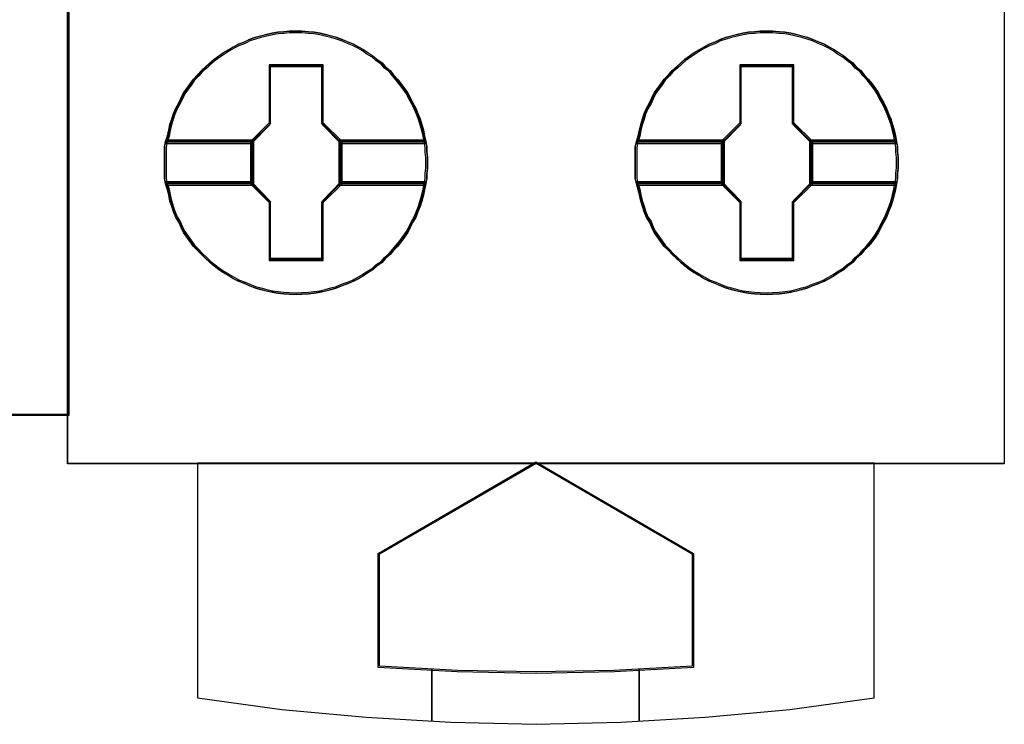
# Model space of a CAD drawing. Header units: millimetres. Extents: x -1290 to 1795, y -4192 to -1311.
# Tile 655 of 656: x 1120.65 to 1124.44, y -2896.4 to -2893.69. Entities that reach past the tile are written whole.
import ezdxf

# ---------------------------------------------------------------- set-up
doc = ezdxf.new("R2010")
doc.units = ezdxf.units.MM
doc.layers.add('45', color=7, linetype='Continuous')
doc.layers.add('Aparatura', color=7, linetype='Continuous', lineweight=13)

# ---------------------------------------------------------------- blocks, each defined once
blk = doc.blocks.new('*U378')
at = {"layer": '45', "color": 7}
blk.add_lwpolyline([(333.494761, -83.678926), (315.485844, -83.678926), (315.485844, -165.701694), (333.494761, -165.701694), (351.492541, -165.701694), (369.501457, -165.701694), (369.501457, -83.678926), (351.492541, -83.678926), (333.494761, -83.678926)], close=True, dxfattribs=at)
at = {"layer": '45', "color": 139}
for points in [[(333.494761, -83.678926), (315.485844, -83.678926), (315.485844, -165.701694), (333.494761, -165.701694), (351.492541, -165.701694), (369.501457, -165.701694), (369.501457, -83.678926), (351.492541, -83.678926), (333.494761, -83.678926)], [(333.50013, -83.695084), (315.501957, -83.695084), (315.501957, -165.685536), (333.50013, -165.685536), (351.487172, -165.685536), (369.485345, -165.685536), (369.485345, -83.695084), (351.487172, -83.695084), (333.50013, -83.695084)]]:
    blk.add_lwpolyline(points, close=True, dxfattribs=at)
blk = doc.blocks.new('*U379')
at = {"layer": '45', "color": 7}
for points in [[(369.467441, -83.671744), (387.465485, -83.671744), (387.465485, -83.671744), (387.465485, -166.633485), (387.465485, -166.633485), (369.467441, -166.633485), (369.467441, -166.633485), (369.467441, -83.671744), (369.467441, -83.671744)], [(376.383431, -160.85037), (376.383431, -160.956844), (376.371613, -161.057403), (376.371613, -161.157962), (376.353885, -161.258521), (376.330249, -161.37091), (376.306613, -161.477385), (376.277067, -161.589774), (376.241613, -161.696248), (376.200249, -161.796807), (376.158885, -161.903282), (376.105704, -161.997925), (376.052522, -162.098484), (376.005249, -162.193128), (375.946158, -162.281857), (375.881158, -162.370585), (375.810249, -162.459314), (375.733431, -162.542127), (375.668431, -162.619025), (375.579795, -162.695923), (375.514795, -162.772821), (375.41434, -162.837889), (375.337522, -162.908872), (375.237068, -162.968024), (375.15434, -163.027176), (375.059795, -163.080413), (374.95934, -163.133651), (374.858886, -163.175057), (374.746613, -163.216464), (374.646159, -163.257871), (374.539795, -163.287447), (374.427523, -163.317023), (374.321159, -163.340684), (374.208886, -163.35843), (374.102523, -163.37026), (373.972523, -163.376175), (373.866159, -163.38209), (373.73025, -163.376175), (373.623886, -163.37026), (373.511614, -163.35843), (373.399341, -163.340684), (373.292978, -163.317023), (373.174796, -163.287447), (373.068432, -163.257871), (372.962069, -163.216464), (372.867523, -163.175057), (372.76116, -163.133651), (372.654796, -163.080413), (372.56616, -163.027176), (372.465705, -162.968024), (372.377069, -162.908872), (372.288432, -162.837889), (372.205705, -162.772821), (372.122978, -162.695923), (372.040251, -162.619025), (371.969342, -162.542127), (371.886614, -162.459314), (371.827524, -162.370585), (371.762524, -162.281857), (371.697524, -162.193128), (371.650251, -162.098484), (371.608887, -161.997925), (371.549796, -161.903282), (371.502524, -161.796807), (371.472978, -161.696248), (371.437524, -161.589774), (371.413887, -161.477385), (371.390251, -161.37091), (371.354796, -161.258521), (371.33116, -161.157962), (371.33116, -161.057403), (371.33116, -160.956844), (371.33116, -160.85037), (371.33116, -160.749811), (371.33116, -160.649252), (371.33116, -160.548693), (371.354796, -160.448134), (371.390251, -160.335744), (371.413887, -160.223355), (371.437524, -160.116881), (371.472978, -160.010406), (371.502524, -159.909847), (371.549796, -159.803373), (371.608887, -159.702814), (371.650251, -159.60817), (371.697524, -159.513527), (371.762524, -159.424798), (371.827524, -159.33607), (371.886614, -159.247341), (371.969342, -159.164528), (372.040251, -159.081714), (372.122978, -159.010732), (372.205705, -158.933834), (372.288432, -158.862851), (372.377069, -158.797783), (372.465705, -158.738631), (372.56616, -158.679478), (372.654796, -158.626241), (372.76116, -158.573004), (372.867523, -158.531598), (372.962069, -158.484276), (373.068432, -158.448784), (373.174796, -158.419208), (373.292978, -158.389632), (373.399341, -158.365971), (373.511614, -158.348225), (373.623886, -158.336395), (373.73025, -158.324564), (373.866159, -158.324564), (373.972523, -158.324564), (374.102523, -158.336395), (374.208886, -158.348225), (374.321159, -158.365971), (374.427523, -158.389632), (374.539795, -158.419208), (374.646159, -158.448784), (374.746613, -158.484276), (374.858886, -158.531598), (374.95934, -158.573004), (375.059795, -158.626241), (375.15434, -158.679478), (375.237068, -158.738631), (375.337522, -158.797783), (375.41434, -158.862851), (375.514795, -158.933834), (375.579795, -159.010732), (375.668431, -159.081714), (375.733431, -159.164528), (375.810249, -159.247341), (375.881158, -159.33607), (375.946158, -159.424798), (376.005249, -159.513527), (376.052522, -159.60817), (376.105704, -159.702814), (376.158885, -159.803373), (376.200249, -159.909847), (376.241613, -160.010406), (376.277067, -160.116881), (376.306613, -160.223355), (376.330249, -160.335744), (376.353885, -160.448134), (376.371613, -160.548693), (376.371613, -160.649252), (376.383431, -160.749811), (376.383431, -160.85037)], [(373.865532, -158.324564), (373.729637, -158.324564), (373.623285, -158.336607), (373.511024, -158.348649), (373.398763, -158.366713), (373.292411, -158.390798), (373.174241, -158.420904), (373.067889, -158.45101), (372.961537, -158.487137), (372.867001, -158.535306), (372.760649, -158.577455), (372.654296, -158.631646), (372.565669, -158.685837), (372.465226, -158.746049), (372.376599, -158.806261), (372.287972, -158.872494), (372.205253, -158.944748), (372.122535, -159.023024), (372.039816, -159.095278), (371.968915, -159.179575), (371.886196, -159.263872), (371.827111, -159.35419), (371.762118, -159.444508), (371.697125, -159.534826), (371.649857, -159.631166), (371.608498, -159.727505), (371.549414, -159.829865), (371.502146, -159.938247), (371.472603, -160.040607), (371.437153, -160.148989), (371.413519, -160.257371), (371.389885, -160.371774), (371.354434, -160.486176), (373.002896, -160.486176), (373.357404, -160.124904), (373.357404, -158.992918), (374.367751, -158.992918), (374.367751, -160.124904), (374.722259, -160.486176), (376.352995, -160.486176), (376.329362, -160.371774), (376.305728, -160.257371), (376.276185, -160.148989), (376.240735, -160.040607), (376.199375, -159.938247), (376.158016, -159.829865), (376.10484, -159.727505), (376.051664, -159.631166), (376.004396, -159.534826), (375.945311, -159.444508), (375.880318, -159.35419), (375.809417, -159.263872), (375.732607, -159.179575), (375.667614, -159.095278), (375.578987, -159.023024), (375.513993, -158.944748), (375.41355, -158.872494), (375.33674, -158.806261), (375.236296, -158.746049), (375.153577, -158.685837), (375.059042, -158.631646), (374.958598, -158.577455), (374.858154, -158.535306), (374.745893, -158.487137), (374.645449, -158.45101), (374.539097, -158.420904), (374.426836, -158.390798), (374.320484, -158.366713), (374.208223, -158.348649), (374.10187, -158.336607), (373.971884, -158.324564), (373.865532, -158.324564)], [(371.354434, -160.486176), (373.002896, -160.486176), (373.357404, -160.124904), (373.357404, -158.992918), (374.367751, -158.992918), (374.367751, -160.124904), (374.722259, -160.486176), (376.352995, -160.486176), (376.329362, -160.371774), (376.305728, -160.257371), (376.276185, -160.148989), (376.240735, -160.040607), (376.199375, -159.938247), (376.158016, -159.829865), (376.10484, -159.727505), (376.051664, -159.631166), (376.004396, -159.534826), (375.945311, -159.444508), (375.880318, -159.35419), (375.809417, -159.263872), (375.732607, -159.179575), (375.667614, -159.095278), (375.578987, -159.023024), (375.513993, -158.944748), (375.41355, -158.872494), (375.33674, -158.806261), (375.236296, -158.746049), (375.153577, -158.685837), (375.059042, -158.631646), (374.958598, -158.577455), (374.858154, -158.535306), (374.745893, -158.487137), (374.645449, -158.45101), (374.539097, -158.420904), (374.426836, -158.390798), (374.320484, -158.366713), (374.208223, -158.348649), (374.10187, -158.336607), (373.971884, -158.324564), (373.865532, -158.324564), (373.729637, -158.324564), (373.623285, -158.336607), (373.511024, -158.348649), (373.398763, -158.366713), (373.292411, -158.390798), (373.174241, -158.420904), (373.067889, -158.45101), (372.961537, -158.487137), (372.867001, -158.535306), (372.760649, -158.577455), (372.654296, -158.631646), (372.565669, -158.685837), (372.465226, -158.746049), (372.376599, -158.806261), (372.287972, -158.872494), (372.205253, -158.944748), (372.122535, -159.023024), (372.039816, -159.095278), (371.968915, -159.179575), (371.886196, -159.263872), (371.827111, -159.35419), (371.762118, -159.444508), (371.697125, -159.534826), (371.649857, -159.631166), (371.608498, -159.727505), (371.549414, -159.829865), (371.502146, -159.938247), (371.472603, -160.040607), (371.437153, -160.148989), (371.413519, -160.257371), (371.389885, -160.371774), (371.354434, -160.486176)], [(373.865388, -158.356881), (373.731148, -158.356881), (373.626091, -158.368563), (373.515197, -158.380245), (373.404303, -158.397769), (373.299246, -158.421134), (373.182516, -158.450339), (373.077459, -158.479545), (372.972401, -158.514592), (372.879017, -158.561322), (372.77396, -158.60221), (372.668903, -158.65478), (372.581355, -158.707351), (372.482134, -158.765763), (372.394586, -158.824174), (372.307039, -158.888427), (372.225328, -158.958521), (372.143616, -159.034456), (372.061905, -159.10455), (371.991867, -159.186327), (371.910156, -159.268103), (371.851791, -159.35572), (371.787589, -159.443338), (371.723387, -159.530956), (371.676695, -159.624414), (371.63584, -159.717873), (371.577475, -159.817173), (371.530782, -159.922314), (371.5016, -160.021614), (371.466581, -160.126755), (371.443235, -160.231896), (371.419889, -160.342878), (371.38487, -160.45386), (373.013257, -160.45386), (373.363448, -160.10339), (373.363448, -159.00525), (374.361492, -159.00525), (374.361492, -160.10339), (374.711682, -160.45386), (376.32256, -160.45386), (376.299214, -160.342878), (376.275868, -160.231896), (376.246685, -160.126755), (376.211666, -160.021614), (376.170811, -159.922314), (376.129955, -159.817173), (376.077427, -159.717873), (376.024898, -159.624414), (375.978206, -159.530956), (375.919841, -159.443338), (375.855639, -159.35572), (375.785601, -159.268103), (375.709726, -159.186327), (375.645525, -159.10455), (375.557977, -159.034456), (375.493775, -158.958521), (375.394554, -158.888427), (375.31868, -158.824174), (375.219459, -158.765763), (375.137748, -158.707351), (375.044364, -158.65478), (374.945143, -158.60221), (374.845922, -158.561322), (374.735028, -158.514592), (374.635808, -158.479545), (374.53075, -158.450339), (374.419857, -158.421134), (374.314799, -158.397769), (374.203906, -158.380245), (374.098848, -158.368563), (373.970445, -158.356881), (373.865388, -158.356881)], [(371.38487, -160.45386), (373.013257, -160.45386), (373.363448, -160.10339), (373.363448, -159.00525), (374.361492, -159.00525), (374.361492, -160.10339), (374.711682, -160.45386), (376.32256, -160.45386), (376.299214, -160.342878), (376.275868, -160.231896), (376.246685, -160.126755), (376.211666, -160.021614), (376.170811, -159.922314), (376.129955, -159.817173), (376.077427, -159.717873), (376.024898, -159.624414), (375.978206, -159.530956), (375.919841, -159.443338), (375.855639, -159.35572), (375.785601, -159.268103), (375.709726, -159.186327), (375.645525, -159.10455), (375.557977, -159.034456), (375.493775, -158.958521), (375.394554, -158.888427), (375.31868, -158.824174), (375.219459, -158.765763), (375.137748, -158.707351), (375.044364, -158.65478), (374.945143, -158.60221), (374.845922, -158.561322), (374.735028, -158.514592), (374.635808, -158.479545), (374.53075, -158.450339), (374.419857, -158.421134), (374.314799, -158.397769), (374.203906, -158.380245), (374.098848, -158.368563), (373.970445, -158.356881), (373.865388, -158.356881), (373.731148, -158.356881), (373.626091, -158.368563), (373.515197, -158.380245), (373.404303, -158.397769), (373.299246, -158.421134), (373.182516, -158.450339), (373.077459, -158.479545), (372.972401, -158.514592), (372.879017, -158.561322), (372.77396, -158.60221), (372.668903, -158.65478), (372.581355, -158.707351), (372.482134, -158.765763), (372.394586, -158.824174), (372.307039, -158.888427), (372.225328, -158.958521), (372.143616, -159.034456), (372.061905, -159.10455), (371.991867, -159.186327), (371.910156, -159.268103), (371.851791, -159.35572), (371.787589, -159.443338), (371.723387, -159.530956), (371.676695, -159.624414), (371.63584, -159.717873), (371.577475, -159.817173), (371.530782, -159.922314), (371.5016, -160.021614), (371.466581, -160.126755), (371.443235, -160.231896), (371.419889, -160.342878), (371.38487, -160.45386)], [(385.426315, -160.85037), (385.426315, -160.956844), (385.414497, -161.057403), (385.414497, -161.157962), (385.39677, -161.258521), (385.373133, -161.37091), (385.349497, -161.477385), (385.319952, -161.589774), (385.284497, -161.696248), (385.243133, -161.796807), (385.20177, -161.903282), (385.148588, -161.997925), (385.095406, -162.098484), (385.048134, -162.193128), (384.989043, -162.281857), (384.924043, -162.370585), (384.853134, -162.459314), (384.776315, -162.542127), (384.711316, -162.619025), (384.622679, -162.695923), (384.557679, -162.772821), (384.457225, -162.837889), (384.380407, -162.908872), (384.279952, -162.968024), (384.197225, -163.027176), (384.102679, -163.080413), (384.002225, -163.133651), (383.90177, -163.175057), (383.789498, -163.216464), (383.689043, -163.257871), (383.58268, -163.287447), (383.470407, -163.317023), (383.364043, -163.340684), (383.251771, -163.35843), (383.145407, -163.37026), (383.015407, -163.376175), (382.909043, -163.38209), (382.773134, -163.376175), (382.666771, -163.37026), (382.554498, -163.35843), (382.442225, -163.340684), (382.335862, -163.317023), (382.21768, -163.287447), (382.111317, -163.257871), (382.004953, -163.216464), (381.910407, -163.175057), (381.804044, -163.133651), (381.69768, -163.080413), (381.609044, -163.027176), (381.508589, -162.968024), (381.419953, -162.908872), (381.331317, -162.837889), (381.24859, -162.772821), (381.165862, -162.695923), (381.083135, -162.619025), (381.012226, -162.542127), (380.929499, -162.459314), (380.870408, -162.370585), (380.805408, -162.281857), (380.740408, -162.193128), (380.693135, -162.098484), (380.651772, -161.997925), (380.592681, -161.903282), (380.545408, -161.796807), (380.515863, -161.696248), (380.480408, -161.589774), (380.456772, -161.477385), (380.433135, -161.37091), (380.397681, -161.258521), (380.374044, -161.157962), (380.374044, -161.057403), (380.374044, -160.956844), (380.374044, -160.85037), (380.374044, -160.749811), (380.374044, -160.649252), (380.374044, -160.548693), (380.397681, -160.448134), (380.433135, -160.335744), (380.456772, -160.223355), (380.480408, -160.116881), (380.515863, -160.010406), (380.545408, -159.909847), (380.592681, -159.803373), (380.651772, -159.702814), (380.693135, -159.60817), (380.740408, -159.513527), (380.805408, -159.424798), (380.870408, -159.33607), (380.929499, -159.247341), (381.012226, -159.164528), (381.083135, -159.081714), (381.165862, -159.010732), (381.24859, -158.933834), (381.331317, -158.862851), (381.419953, -158.797783), (381.508589, -158.738631), (381.609044, -158.679478), (381.69768, -158.626241), (381.804044, -158.573004), (381.910407, -158.531598), (382.004953, -158.484276), (382.111317, -158.448784), (382.21768, -158.419208), (382.335862, -158.389632), (382.442225, -158.365971), (382.554498, -158.348225), (382.666771, -158.336395), (382.773134, -158.324564), (382.909043, -158.324564), (383.015407, -158.324564), (383.145407, -158.336395), (383.251771, -158.348225), (383.364043, -158.365971), (383.470407, -158.389632), (383.58268, -158.419208), (383.689043, -158.448784), (383.789498, -158.484276), (383.90177, -158.531598), (384.002225, -158.573004), (384.102679, -158.626241), (384.197225, -158.679478), (384.279952, -158.738631), (384.380407, -158.797783), (384.457225, -158.862851), (384.557679, -158.933834), (384.622679, -159.010732), (384.711316, -159.081714), (384.776315, -159.164528), (384.853134, -159.247341), (384.924043, -159.33607), (384.989043, -159.424798), (385.048134, -159.513527), (385.095406, -159.60817), (385.148588, -159.702814), (385.20177, -159.803373), (385.243133, -159.909847), (385.284497, -160.010406), (385.319952, -160.116881), (385.349497, -160.223355), (385.373133, -160.335744), (385.39677, -160.448134), (385.414497, -160.548693), (385.414497, -160.649252), (385.426315, -160.749811), (385.426315, -160.85037)], [(382.908416, -158.324564), (382.772521, -158.324564), (382.666169, -158.336607), (382.553908, -158.348649), (382.441647, -158.366713), (382.335295, -158.390798), (382.217126, -158.420904), (382.110773, -158.45101), (382.004421, -158.487137), (381.909886, -158.535306), (381.803533, -158.577455), (381.697181, -158.631646), (381.608554, -158.685837), (381.50811, -158.746049), (381.419483, -158.806261), (381.330856, -158.872494), (381.248137, -158.944748), (381.165419, -159.023024), (381.0827, -159.095278), (381.011799, -159.179575), (380.92908, -159.263872), (380.869996, -159.35419), (380.805003, -159.444508), (380.74001, -159.534826), (380.692742, -159.631166), (380.651383, -159.727505), (380.592298, -159.829865), (380.54503, -159.938247), (380.515488, -160.040607), (380.480037, -160.148989), (380.456403, -160.257371), (380.432769, -160.371774), (380.397319, -160.486176), (382.04578, -160.486176), (382.400288, -160.124904), (382.400288, -158.992918), (383.410636, -158.992918), (383.410636, -160.124904), (383.765144, -160.486176), (385.39588, -160.486176), (385.372246, -160.371774), (385.348612, -160.257371), (385.31907, -160.148989), (385.283619, -160.040607), (385.24226, -159.938247), (385.200901, -159.829865), (385.147724, -159.727505), (385.094548, -159.631166), (385.04728, -159.534826), (384.988196, -159.444508), (384.923203, -159.35419), (384.852301, -159.263872), (384.775491, -159.179575), (384.710498, -159.095278), (384.621871, -159.023024), (384.556878, -158.944748), (384.456434, -158.872494), (384.379624, -158.806261), (384.27918, -158.746049), (384.196461, -158.685837), (384.101926, -158.631646), (384.001482, -158.577455), (383.901038, -158.535306), (383.788777, -158.487137), (383.688334, -158.45101), (383.581981, -158.420904), (383.46972, -158.390798), (383.363368, -158.366713), (383.251107, -158.348649), (383.144755, -158.336607), (383.014769, -158.324564), (382.908416, -158.324564)], [(380.397319, -160.486176), (382.04578, -160.486176), (382.400288, -160.124904), (382.400288, -158.992918), (383.410636, -158.992918), (383.410636, -160.124904), (383.765144, -160.486176), (385.39588, -160.486176), (385.372246, -160.371774), (385.348612, -160.257371), (385.31907, -160.148989), (385.283619, -160.040607), (385.24226, -159.938247), (385.200901, -159.829865), (385.147724, -159.727505), (385.094548, -159.631166), (385.04728, -159.534826), (384.988196, -159.444508), (384.923203, -159.35419), (384.852301, -159.263872), (384.775491, -159.179575), (384.710498, -159.095278), (384.621871, -159.023024), (384.556878, -158.944748), (384.456434, -158.872494), (384.379624, -158.806261), (384.27918, -158.746049), (384.196461, -158.685837), (384.101926, -158.631646), (384.001482, -158.577455), (383.901038, -158.535306), (383.788777, -158.487137), (383.688334, -158.45101), (383.581981, -158.420904), (383.46972, -158.390798), (383.363368, -158.366713), (383.251107, -158.348649), (383.144755, -158.336607), (383.014769, -158.324564), (382.908416, -158.324564), (382.772521, -158.324564), (382.666169, -158.336607), (382.553908, -158.348649), (382.441647, -158.366713), (382.335295, -158.390798), (382.217126, -158.420904), (382.110773, -158.45101), (382.004421, -158.487137), (381.909886, -158.535306), (381.803533, -158.577455), (381.697181, -158.631646), (381.608554, -158.685837), (381.50811, -158.746049), (381.419483, -158.806261), (381.330856, -158.872494), (381.248137, -158.944748), (381.165419, -159.023024), (381.0827, -159.095278), (381.011799, -159.179575), (380.92908, -159.263872), (380.869996, -159.35419), (380.805003, -159.444508), (380.74001, -159.534826), (380.692742, -159.631166), (380.651383, -159.727505), (380.592298, -159.829865), (380.54503, -159.938247), (380.515488, -160.040607), (380.480037, -160.148989), (380.456403, -160.257371), (380.432769, -160.371774), (380.397319, -160.486176)], [(382.908272, -158.356881), (382.774032, -158.356881), (382.668975, -158.368563), (382.558081, -158.380245), (382.447188, -158.397769), (382.34213, -158.421134), (382.2254, -158.450339), (382.120343, -158.479545), (382.015286, -158.514592), (381.921901, -158.561322), (381.816844, -158.60221), (381.711787, -158.65478), (381.624239, -158.707351), (381.525018, -158.765763), (381.437471, -158.824174), (381.349923, -158.888427), (381.268212, -158.958521), (381.186501, -159.034456), (381.10479, -159.10455), (381.034751, -159.186327), (380.95304, -159.268103), (380.894675, -159.35572), (380.830473, -159.443338), (380.766272, -159.530956), (380.71958, -159.624414), (380.678724, -159.717873), (380.620359, -159.817173), (380.573667, -159.922314), (380.544484, -160.021614), (380.509465, -160.126755), (380.486119, -160.231896), (380.462773, -160.342878), (380.427754, -160.45386), (382.056141, -160.45386), (382.406332, -160.10339), (382.406332, -159.00525), (383.404376, -159.00525), (383.404376, -160.10339), (383.754567, -160.45386), (385.365444, -160.45386), (385.342098, -160.342878), (385.318752, -160.231896), (385.28957, -160.126755), (385.254551, -160.021614), (385.213695, -159.922314), (385.17284, -159.817173), (385.120311, -159.717873), (385.067782, -159.624414), (385.02109, -159.530956), (384.962725, -159.443338), (384.898523, -159.35572), (384.828485, -159.268103), (384.752611, -159.186327), (384.688409, -159.10455), (384.600861, -159.034456), (384.53666, -158.958521), (384.437439, -158.888427), (384.361564, -158.824174), (384.262343, -158.765763), (384.180632, -158.707351), (384.087248, -158.65478), (383.988027, -158.60221), (383.888807, -158.561322), (383.777913, -158.514592), (383.678692, -158.479545), (383.573635, -158.450339), (383.462741, -158.421134), (383.357684, -158.397769), (383.24679, -158.380245), (383.141733, -158.368563), (383.013329, -158.356881), (382.908272, -158.356881)], [(380.427754, -160.45386), (382.056141, -160.45386), (382.406332, -160.10339), (382.406332, -159.00525), (383.404376, -159.00525), (383.404376, -160.10339), (383.754567, -160.45386), (385.365444, -160.45386), (385.342098, -160.342878), (385.318752, -160.231896), (385.28957, -160.126755), (385.254551, -160.021614), (385.213695, -159.922314), (385.17284, -159.817173), (385.120311, -159.717873), (385.067782, -159.624414), (385.02109, -159.530956), (384.962725, -159.443338), (384.898523, -159.35572), (384.828485, -159.268103), (384.752611, -159.186327), (384.688409, -159.10455), (384.600861, -159.034456), (384.53666, -158.958521), (384.437439, -158.888427), (384.361564, -158.824174), (384.262343, -158.765763), (384.180632, -158.707351), (384.087248, -158.65478), (383.988027, -158.60221), (383.888807, -158.561322), (383.777913, -158.514592), (383.678692, -158.479545), (383.573635, -158.450339), (383.462741, -158.421134), (383.357684, -158.397769), (383.24679, -158.380245), (383.141733, -158.368563), (383.013329, -158.356881), (382.908272, -158.356881), (382.774032, -158.356881), (382.668975, -158.368563), (382.558081, -158.380245), (382.447188, -158.397769), (382.34213, -158.421134), (382.2254, -158.450339), (382.120343, -158.479545), (382.015286, -158.514592), (381.921901, -158.561322), (381.816844, -158.60221), (381.711787, -158.65478), (381.624239, -158.707351), (381.525018, -158.765763), (381.437471, -158.824174), (381.349923, -158.888427), (381.268212, -158.958521), (381.186501, -159.034456), (381.10479, -159.10455), (381.034751, -159.186327), (380.95304, -159.268103), (380.894675, -159.35572), (380.830473, -159.443338), (380.766272, -159.530956), (380.71958, -159.624414), (380.678724, -159.717873), (380.620359, -159.817173), (380.573667, -159.922314), (380.544484, -160.021614), (380.509465, -160.126755), (380.486119, -160.231896), (380.462773, -160.342878), (380.427754, -160.45386)], [(374.380271, -158.972689), (373.345062, -158.972689), (373.345062, -160.089782), (372.981831, -160.446301), (372.981831, -161.260353), (373.345062, -161.616873), (373.345062, -162.733966), (374.380271, -162.733966), (374.380271, -161.616873), (374.743502, -161.260353), (374.743502, -160.446301), (374.380271, -160.089782), (374.380271, -158.972689)], [(374.362755, -159.005005), (373.364368, -159.005005), (373.364368, -160.103436), (373.014057, -160.453999), (373.014057, -161.254451), (373.364368, -161.605014), (373.364368, -162.703445), (374.362755, -162.703445), (374.362755, -161.605014), (374.713066, -161.254451), (374.713066, -160.453999), (374.362755, -160.103436), (374.362755, -159.005005)], [(373.356007, -158.996029), (374.371116, -158.996029), (373.356007, -158.996029)], [(373.356007, -160.110946), (373.356007, -158.996029), (373.356007, -160.110946)], [(374.353213, -160.110946), (374.353213, -158.996029), (374.353213, -160.110946)], [(383.423155, -158.972689), (382.387947, -158.972689), (382.387947, -160.089782), (382.024715, -160.446301), (382.024715, -161.260353), (382.387947, -161.616873), (382.387947, -162.733966), (383.423155, -162.733966), (383.423155, -161.616873), (383.786386, -161.260353), (383.786386, -160.446301), (383.423155, -160.089782), (383.423155, -158.972689)], [(383.405639, -159.005005), (382.407252, -159.005005), (382.407252, -160.103436), (382.056941, -160.453999), (382.056941, -161.254451), (382.407252, -161.605014), (382.407252, -162.703445), (383.405639, -162.703445), (383.405639, -161.605014), (383.755951, -161.254451), (383.755951, -160.453999), (383.405639, -160.103436), (383.405639, -159.005005)], [(382.398891, -158.996029), (383.414, -158.996029), (382.398891, -158.996029)], [(382.398891, -160.110946), (382.398891, -158.996029), (382.398891, -160.110946)], [(383.396097, -160.110946), (383.396097, -158.996029), (383.396097, -160.110946)], [(373.005105, -160.462837), (373.37212, -160.094788), (373.005105, -160.462837)], [(374.720228, -160.462837), (374.353213, -160.094788), (374.720228, -160.462837)], [(382.04799, -160.462837), (382.415004, -160.094788), (382.04799, -160.462837)], [(383.763112, -160.462837), (383.396097, -160.094788), (383.763112, -160.462837)], [(373.046282, -160.421544), (371.355402, -160.421544), (371.33116, -160.528702), (371.33116, -160.63586), (371.33116, -160.743018), (371.33116, -160.850176), (371.33116, -160.963637), (371.33116, -161.070795), (371.33116, -161.177953), (371.355402, -161.285111), (373.046282, -161.285111), (373.046282, -160.421544)], [(373.046282, -161.285111), (373.046282, -160.421544), (371.355402, -160.421544), (371.33116, -160.528702), (371.33116, -160.63586), (371.33116, -160.743018), (371.33116, -160.850176), (371.33116, -160.963637), (371.33116, -161.070795), (371.33116, -161.177953), (371.355402, -161.285111), (373.046282, -161.285111)], [(373.015847, -160.452065), (371.384977, -160.452065), (371.361595, -160.551648), (371.361595, -160.651232), (371.361595, -160.750815), (371.361595, -160.850398), (371.361595, -160.95584), (371.361595, -161.055423), (371.361595, -161.155007), (371.384977, -161.25459), (373.015847, -161.25459), (373.015847, -160.452065)], [(373.015847, -161.25459), (373.015847, -160.452065), (371.384977, -160.452065), (371.361595, -160.551648), (371.361595, -160.651232), (371.361595, -160.750815), (371.361595, -160.850398), (371.361595, -160.95584), (371.361595, -161.055423), (371.361595, -161.155007), (371.384977, -161.25459), (373.015847, -161.25459)], [(371.377708, -160.444883), (373.023008, -160.444883), (371.377708, -160.444883)], [(373.005105, -160.444883), (373.005105, -161.261772), (373.005105, -160.444883)], [(376.353136, -160.421544), (374.680841, -160.421544), (374.680841, -161.285111), (376.353136, -161.285111), (376.371313, -161.177953), (376.371313, -161.070795), (376.383431, -160.963637), (376.383431, -160.850176), (376.383431, -160.743018), (376.371313, -160.63586), (376.371313, -160.528702), (376.353136, -160.421544)], [(374.680841, -160.421544), (374.680841, -161.285111), (376.353136, -161.285111), (376.371313, -161.177953), (376.371313, -161.070795), (376.383431, -160.963637), (376.383431, -160.850176), (376.383431, -160.743018), (376.371313, -160.63586), (376.371313, -160.528702), (376.353136, -160.421544), (374.680841, -160.421544)], [(374.704115, -160.444883), (376.329721, -160.444883), (374.704115, -160.444883)], [(374.704115, -160.444883), (374.704115, -161.261772), (374.704115, -160.444883)], [(376.323783, -160.452065), (374.711276, -160.452065), (374.711276, -161.25459), (376.323783, -161.25459), (376.341311, -161.155007), (376.341311, -161.055423), (376.352995, -160.95584), (376.352995, -160.850398), (376.352995, -160.750815), (376.341311, -160.651232), (376.341311, -160.551648), (376.323783, -160.452065)], [(374.711276, -160.452065), (374.711276, -161.25459), (376.323783, -161.25459), (376.341311, -161.155007), (376.341311, -161.055423), (376.352995, -160.95584), (376.352995, -160.850398), (376.352995, -160.750815), (376.341311, -160.651232), (376.341311, -160.551648), (376.323783, -160.452065), (374.711276, -160.452065)], [(382.089167, -160.421544), (380.398286, -160.421544), (380.374044, -160.528702), (380.374044, -160.63586), (380.374044, -160.743018), (380.374044, -160.850176), (380.374044, -160.963637), (380.374044, -161.070795), (380.374044, -161.177953), (380.398286, -161.285111), (382.089167, -161.285111), (382.089167, -160.421544)], [(382.089167, -161.285111), (382.089167, -160.421544), (380.398286, -160.421544), (380.374044, -160.528702), (380.374044, -160.63586), (380.374044, -160.743018), (380.374044, -160.850176), (380.374044, -160.963637), (380.374044, -161.070795), (380.374044, -161.177953), (380.398286, -161.285111), (382.089167, -161.285111)], [(382.058731, -160.452065), (380.427861, -160.452065), (380.40448, -160.551648), (380.40448, -160.651232), (380.40448, -160.750815), (380.40448, -160.850398), (380.40448, -160.95584), (380.40448, -161.055423), (380.40448, -161.155007), (380.427861, -161.25459), (382.058731, -161.25459), (382.058731, -160.452065)], [(382.058731, -161.25459), (382.058731, -160.452065), (380.427861, -160.452065), (380.40448, -160.551648), (380.40448, -160.651232), (380.40448, -160.750815), (380.40448, -160.850398), (380.40448, -160.95584), (380.40448, -161.055423), (380.40448, -161.155007), (380.427861, -161.25459), (382.058731, -161.25459)], [(380.420593, -160.444883), (382.065893, -160.444883), (380.420593, -160.444883)], [(382.04799, -160.444883), (382.04799, -161.261772), (382.04799, -160.444883)], [(385.39602, -160.421544), (383.723725, -160.421544), (383.723725, -161.285111), (385.39602, -161.285111), (385.414197, -161.177953), (385.414197, -161.070795), (385.426315, -160.963637), (385.426315, -160.850176), (385.426315, -160.743018), (385.414197, -160.63586), (385.414197, -160.528702), (385.39602, -160.421544)], [(383.723725, -160.421544), (383.723725, -161.285111), (385.39602, -161.285111), (385.414197, -161.177953), (385.414197, -161.070795), (385.426315, -160.963637), (385.426315, -160.850176), (385.426315, -160.743018), (385.414197, -160.63586), (385.414197, -160.528702), (385.39602, -160.421544), (383.723725, -160.421544)], [(383.746999, -160.444883), (385.372606, -160.444883), (383.746999, -160.444883)], [(383.746999, -160.444883), (383.746999, -161.261772), (383.746999, -160.444883)], [(385.364909, -160.452065), (383.75416, -160.452065), (383.75416, -161.25459), (385.364909, -161.25459), (385.382417, -161.155007), (385.382417, -161.055423), (385.39409, -160.95584), (385.39409, -160.850398), (385.39409, -160.750815), (385.382417, -160.651232), (385.382417, -160.551648), (385.364909, -160.452065)], [(383.75416, -160.452065), (383.75416, -161.25459), (385.364909, -161.25459), (385.382417, -161.155007), (385.382417, -161.055423), (385.39409, -160.95584), (385.39409, -160.850398), (385.39409, -160.750815), (385.382417, -160.651232), (385.382417, -160.551648), (385.364909, -160.452065), (383.75416, -160.452065)], [(376.352995, -161.222274), (374.722259, -161.222274), (374.367751, -161.583246), (374.367751, -162.714292), (373.357404, -162.714292), (373.357404, -161.583246), (373.002896, -161.222274), (371.354434, -161.222274), (371.389885, -161.336582), (371.413519, -161.444873), (371.437153, -161.559181), (371.472603, -161.667473), (371.502146, -161.769748), (371.549414, -161.87804), (371.608498, -161.974299), (371.649857, -162.076574), (371.697125, -162.172834), (371.762118, -162.263077), (371.827111, -162.35332), (371.886196, -162.443563), (371.968915, -162.52779), (372.039816, -162.606), (372.122535, -162.684211), (372.205253, -162.762422), (372.287972, -162.8286), (372.376599, -162.900794), (372.465226, -162.960956), (372.565669, -163.021118), (372.654296, -163.075264), (372.760649, -163.12941), (372.867001, -163.171523), (372.961537, -163.213637), (373.067889, -163.25575), (373.174241, -163.285831), (373.292411, -163.315912), (373.398763, -163.339977), (373.511024, -163.358026), (373.623285, -163.370058), (373.729637, -163.376074), (373.865532, -163.38209), (373.971884, -163.376074), (374.10187, -163.370058), (374.208223, -163.358026), (374.320484, -163.339977), (374.426836, -163.315912), (374.539097, -163.285831), (374.645449, -163.25575), (374.745893, -163.213637), (374.858154, -163.171523), (374.958598, -163.12941), (375.059042, -163.075264), (375.153577, -163.021118), (375.236296, -162.960956), (375.33674, -162.900794), (375.41355, -162.8286), (375.513993, -162.762422), (375.578987, -162.684211), (375.667614, -162.606), (375.732607, -162.52779), (375.809417, -162.443563), (375.880318, -162.35332), (375.945311, -162.263077), (376.004396, -162.172834), (376.051664, -162.076574), (376.10484, -161.974299), (376.158016, -161.87804), (376.199375, -161.769748), (376.240735, -161.667473), (376.276185, -161.559181), (376.305728, -161.444873), (376.329362, -161.336582), (376.352995, -161.222274)], [(373.357404, -162.714292), (373.357404, -161.583246), (373.002896, -161.222274), (371.354434, -161.222274), (371.389885, -161.336582), (371.413519, -161.444873), (371.437153, -161.559181), (371.472603, -161.667473), (371.502146, -161.769748), (371.549414, -161.87804), (371.608498, -161.974299), (371.649857, -162.076574), (371.697125, -162.172834), (371.762118, -162.263077), (371.827111, -162.35332), (371.886196, -162.443563), (371.968915, -162.52779), (372.039816, -162.606), (372.122535, -162.684211), (372.205253, -162.762422), (372.287972, -162.8286), (372.376599, -162.900794), (372.465226, -162.960956), (372.565669, -163.021118), (372.654296, -163.075264), (372.760649, -163.12941), (372.867001, -163.171523), (372.961537, -163.213637), (373.067889, -163.25575), (373.174241, -163.285831), (373.292411, -163.315912), (373.398763, -163.339977), (373.511024, -163.358026), (373.623285, -163.370058), (373.729637, -163.376074), (373.865532, -163.38209), (373.971884, -163.376074), (374.10187, -163.370058), (374.208223, -163.358026), (374.320484, -163.339977), (374.426836, -163.315912), (374.539097, -163.285831), (374.645449, -163.25575), (374.745893, -163.213637), (374.858154, -163.171523), (374.958598, -163.12941), (375.059042, -163.075264), (375.153577, -163.021118), (375.236296, -162.960956), (375.33674, -162.900794), (375.41355, -162.8286), (375.513993, -162.762422), (375.578987, -162.684211), (375.667614, -162.606), (375.732607, -162.52779), (375.809417, -162.443563), (375.880318, -162.35332), (375.945311, -162.263077), (376.004396, -162.172834), (376.051664, -162.076574), (376.10484, -161.974299), (376.158016, -161.87804), (376.199375, -161.769748), (376.240735, -161.667473), (376.276185, -161.559181), (376.305728, -161.444873), (376.329362, -161.336582), (376.352995, -161.222274), (374.722259, -161.222274), (374.367751, -161.583246), (374.367751, -162.714292), (373.357404, -162.714292)], [(371.377708, -161.245613), (373.023008, -161.245613), (371.377708, -161.245613)], [(376.32256, -161.252795), (374.711682, -161.252795), (374.361492, -161.603565), (374.361492, -162.702645), (373.363448, -162.702645), (373.363448, -161.603565), (373.013257, -161.252795), (371.38487, -161.252795), (371.419889, -161.363872), (371.443235, -161.469103), (371.466581, -161.58018), (371.5016, -161.685411), (371.530782, -161.784796), (371.577475, -161.890027), (371.63584, -161.983566), (371.676695, -162.082951), (371.723387, -162.176489), (371.787589, -162.264182), (371.851791, -162.351874), (371.910156, -162.439567), (371.991867, -162.521413), (372.061905, -162.597414), (372.143616, -162.673414), (372.225328, -162.749414), (372.307039, -162.813722), (372.394586, -162.883876), (372.482134, -162.942338), (372.581355, -163.000799), (372.668903, -163.053415), (372.77396, -163.10603), (372.879017, -163.146953), (372.972401, -163.187877), (373.077459, -163.2288), (373.182516, -163.258031), (373.299246, -163.287261), (373.404303, -163.310646), (373.515197, -163.328185), (373.626091, -163.339877), (373.731148, -163.345723), (373.865388, -163.351569), (373.970445, -163.345723), (374.098848, -163.339877), (374.203906, -163.328185), (374.314799, -163.310646), (374.419857, -163.287261), (374.53075, -163.258031), (374.635808, -163.2288), (374.735028, -163.187877), (374.845922, -163.146953), (374.945143, -163.10603), (375.044364, -163.053415), (375.137748, -163.000799), (375.219459, -162.942338), (375.31868, -162.883876), (375.394554, -162.813722), (375.493775, -162.749414), (375.557977, -162.673414), (375.645525, -162.597414), (375.709726, -162.521413), (375.785601, -162.439567), (375.855639, -162.351874), (375.919841, -162.264182), (375.978206, -162.176489), (376.024898, -162.082951), (376.077427, -161.983566), (376.129955, -161.890027), (376.170811, -161.784796), (376.211666, -161.685411), (376.246685, -161.58018), (376.275868, -161.469103), (376.299214, -161.363872), (376.32256, -161.252795)], [(373.363448, -162.702645), (373.363448, -161.603565), (373.013257, -161.252795), (371.38487, -161.252795), (371.419889, -161.363872), (371.443235, -161.469103), (371.466581, -161.58018), (371.5016, -161.685411), (371.530782, -161.784796), (371.577475, -161.890027), (371.63584, -161.983566), (371.676695, -162.082951), (371.723387, -162.176489), (371.787589, -162.264182), (371.851791, -162.351874), (371.910156, -162.439567), (371.991867, -162.521413), (372.061905, -162.597414), (372.143616, -162.673414), (372.225328, -162.749414), (372.307039, -162.813722), (372.394586, -162.883876), (372.482134, -162.942338), (372.581355, -163.000799), (372.668903, -163.053415), (372.77396, -163.10603), (372.879017, -163.146953), (372.972401, -163.187877), (373.077459, -163.2288), (373.182516, -163.258031), (373.299246, -163.287261), (373.404303, -163.310646), (373.515197, -163.328185), (373.626091, -163.339877), (373.731148, -163.345723), (373.865388, -163.351569), (373.970445, -163.345723), (374.098848, -163.339877), (374.203906, -163.328185), (374.314799, -163.310646), (374.419857, -163.287261), (374.53075, -163.258031), (374.635808, -163.2288), (374.735028, -163.187877), (374.845922, -163.146953), (374.945143, -163.10603), (375.044364, -163.053415), (375.137748, -163.000799), (375.219459, -162.942338), (375.31868, -162.883876), (375.394554, -162.813722), (375.493775, -162.749414), (375.557977, -162.673414), (375.645525, -162.597414), (375.709726, -162.521413), (375.785601, -162.439567), (375.855639, -162.351874), (375.919841, -162.264182), (375.978206, -162.176489), (376.024898, -162.082951), (376.077427, -161.983566), (376.129955, -161.890027), (376.170811, -161.784796), (376.211666, -161.685411), (376.246685, -161.58018), (376.275868, -161.469103), (376.299214, -161.363872), (376.32256, -161.252795), (374.711682, -161.252795), (374.361492, -161.603565), (374.361492, -162.702645), (373.363448, -162.702645)], [(373.005105, -161.245613), (373.37212, -161.613662), (373.005105, -161.245613)], [(374.720228, -161.245613), (374.353213, -161.613662), (374.720228, -161.245613)], [(374.704115, -161.245613), (376.329721, -161.245613), (374.704115, -161.245613)], [(385.39588, -161.222274), (383.765144, -161.222274), (383.410636, -161.583246), (383.410636, -162.714292), (382.400288, -162.714292), (382.400288, -161.583246), (382.04578, -161.222274), (380.397319, -161.222274), (380.432769, -161.336582), (380.456403, -161.444873), (380.480037, -161.559181), (380.515488, -161.667473), (380.54503, -161.769748), (380.592298, -161.87804), (380.651383, -161.974299), (380.692742, -162.076574), (380.74001, -162.172834), (380.805003, -162.263077), (380.869996, -162.35332), (380.92908, -162.443563), (381.011799, -162.52779), (381.0827, -162.606), (381.165419, -162.684211), (381.248137, -162.762422), (381.330856, -162.8286), (381.419483, -162.900794), (381.50811, -162.960956), (381.608554, -163.021118), (381.697181, -163.075264), (381.803533, -163.12941), (381.909886, -163.171523), (382.004421, -163.213637), (382.110773, -163.25575), (382.217126, -163.285831), (382.335295, -163.315912), (382.441647, -163.339977), (382.553908, -163.358026), (382.666169, -163.370058), (382.772521, -163.376074), (382.908416, -163.38209), (383.014769, -163.376074), (383.144755, -163.370058), (383.251107, -163.358026), (383.363368, -163.339977), (383.46972, -163.315912), (383.581981, -163.285831), (383.688334, -163.25575), (383.788777, -163.213637), (383.901038, -163.171523), (384.001482, -163.12941), (384.101926, -163.075264), (384.196461, -163.021118), (384.27918, -162.960956), (384.379624, -162.900794), (384.456434, -162.8286), (384.556878, -162.762422), (384.621871, -162.684211), (384.710498, -162.606), (384.775491, -162.52779), (384.852301, -162.443563), (384.923203, -162.35332), (384.988196, -162.263077), (385.04728, -162.172834), (385.094548, -162.076574), (385.147724, -161.974299), (385.200901, -161.87804), (385.24226, -161.769748), (385.283619, -161.667473), (385.31907, -161.559181), (385.348612, -161.444873), (385.372246, -161.336582), (385.39588, -161.222274)], [(382.400288, -162.714292), (382.400288, -161.583246), (382.04578, -161.222274), (380.397319, -161.222274), (380.432769, -161.336582), (380.456403, -161.444873), (380.480037, -161.559181), (380.515488, -161.667473), (380.54503, -161.769748), (380.592298, -161.87804), (380.651383, -161.974299), (380.692742, -162.076574), (380.74001, -162.172834), (380.805003, -162.263077), (380.869996, -162.35332), (380.92908, -162.443563), (381.011799, -162.52779), (381.0827, -162.606), (381.165419, -162.684211), (381.248137, -162.762422), (381.330856, -162.8286), (381.419483, -162.900794), (381.50811, -162.960956), (381.608554, -163.021118), (381.697181, -163.075264), (381.803533, -163.12941), (381.909886, -163.171523), (382.004421, -163.213637), (382.110773, -163.25575), (382.217126, -163.285831), (382.335295, -163.315912), (382.441647, -163.339977), (382.553908, -163.358026), (382.666169, -163.370058), (382.772521, -163.376074), (382.908416, -163.38209), (383.014769, -163.376074), (383.144755, -163.370058), (383.251107, -163.358026), (383.363368, -163.339977), (383.46972, -163.315912), (383.581981, -163.285831), (383.688334, -163.25575), (383.788777, -163.213637), (383.901038, -163.171523), (384.001482, -163.12941), (384.101926, -163.075264), (384.196461, -163.021118), (384.27918, -162.960956), (384.379624, -162.900794), (384.456434, -162.8286), (384.556878, -162.762422), (384.621871, -162.684211), (384.710498, -162.606), (384.775491, -162.52779), (384.852301, -162.443563), (384.923203, -162.35332), (384.988196, -162.263077), (385.04728, -162.172834), (385.094548, -162.076574), (385.147724, -161.974299), (385.200901, -161.87804), (385.24226, -161.769748), (385.283619, -161.667473), (385.31907, -161.559181), (385.348612, -161.444873), (385.372246, -161.336582), (385.39588, -161.222274), (383.765144, -161.222274), (383.410636, -161.583246), (383.410636, -162.714292), (382.400288, -162.714292)], [(380.420593, -161.245613), (382.065893, -161.245613), (380.420593, -161.245613)], [(385.365444, -161.252795), (383.754567, -161.252795), (383.404376, -161.603565), (383.404376, -162.702645), (382.406332, -162.702645), (382.406332, -161.603565), (382.056141, -161.252795), (380.427754, -161.252795), (380.462773, -161.363872), (380.486119, -161.469103), (380.509465, -161.58018), (380.544484, -161.685411), (380.573667, -161.784796), (380.620359, -161.890027), (380.678724, -161.983566), (380.71958, -162.082951), (380.766272, -162.176489), (380.830473, -162.264182), (380.894675, -162.351874), (380.95304, -162.439567), (381.034751, -162.521413), (381.10479, -162.597414), (381.186501, -162.673414), (381.268212, -162.749414), (381.349923, -162.813722), (381.437471, -162.883876), (381.525018, -162.942338), (381.624239, -163.000799), (381.711787, -163.053415), (381.816844, -163.10603), (381.921901, -163.146953), (382.015286, -163.187877), (382.120343, -163.2288), (382.2254, -163.258031), (382.34213, -163.287261), (382.447188, -163.310646), (382.558081, -163.328185), (382.668975, -163.339877), (382.774032, -163.345723), (382.908272, -163.351569), (383.013329, -163.345723), (383.141733, -163.339877), (383.24679, -163.328185), (383.357684, -163.310646), (383.462741, -163.287261), (383.573635, -163.258031), (383.678692, -163.2288), (383.777913, -163.187877), (383.888807, -163.146953), (383.988027, -163.10603), (384.087248, -163.053415), (384.180632, -163.000799), (384.262343, -162.942338), (384.361564, -162.883876), (384.437439, -162.813722), (384.53666, -162.749414), (384.600861, -162.673414), (384.688409, -162.597414), (384.752611, -162.521413), (384.828485, -162.439567), (384.898523, -162.351874), (384.962725, -162.264182), (385.02109, -162.176489), (385.067782, -162.082951), (385.120311, -161.983566), (385.17284, -161.890027), (385.213695, -161.784796), (385.254551, -161.685411), (385.28957, -161.58018), (385.318752, -161.469103), (385.342098, -161.363872), (385.365444, -161.252795)], [(382.406332, -162.702645), (382.406332, -161.603565), (382.056141, -161.252795), (380.427754, -161.252795), (380.462773, -161.363872), (380.486119, -161.469103), (380.509465, -161.58018), (380.544484, -161.685411), (380.573667, -161.784796), (380.620359, -161.890027), (380.678724, -161.983566), (380.71958, -162.082951), (380.766272, -162.176489), (380.830473, -162.264182), (380.894675, -162.351874), (380.95304, -162.439567), (381.034751, -162.521413), (381.10479, -162.597414), (381.186501, -162.673414), (381.268212, -162.749414), (381.349923, -162.813722), (381.437471, -162.883876), (381.525018, -162.942338), (381.624239, -163.000799), (381.711787, -163.053415), (381.816844, -163.10603), (381.921901, -163.146953), (382.015286, -163.187877), (382.120343, -163.2288), (382.2254, -163.258031), (382.34213, -163.287261), (382.447188, -163.310646), (382.558081, -163.328185), (382.668975, -163.339877), (382.774032, -163.345723), (382.908272, -163.351569), (383.013329, -163.345723), (383.141733, -163.339877), (383.24679, -163.328185), (383.357684, -163.310646), (383.462741, -163.287261), (383.573635, -163.258031), (383.678692, -163.2288), (383.777913, -163.187877), (383.888807, -163.146953), (383.988027, -163.10603), (384.087248, -163.053415), (384.180632, -163.000799), (384.262343, -162.942338), (384.361564, -162.883876), (384.437439, -162.813722), (384.53666, -162.749414), (384.600861, -162.673414), (384.688409, -162.597414), (384.752611, -162.521413), (384.828485, -162.439567), (384.898523, -162.351874), (384.962725, -162.264182), (385.02109, -162.176489), (385.067782, -162.082951), (385.120311, -161.983566), (385.17284, -161.890027), (385.213695, -161.784796), (385.254551, -161.685411), (385.28957, -161.58018), (385.318752, -161.469103), (385.342098, -161.363872), (385.365444, -161.252795), (383.754567, -161.252795), (383.404376, -161.603565), (383.404376, -162.702645), (382.406332, -162.702645)], [(382.04799, -161.245613), (382.415004, -161.613662), (382.04799, -161.245613)], [(383.763112, -161.245613), (383.396097, -161.613662), (383.763112, -161.245613)], [(383.746999, -161.245613), (385.372606, -161.245613), (383.746999, -161.245613)], [(373.356007, -162.710626), (373.356007, -161.595708), (373.356007, -162.710626)], [(374.353213, -162.710626), (374.353213, -161.595708), (374.353213, -162.710626)], [(382.398891, -162.710626), (382.398891, -161.595708), (382.398891, -162.710626)], [(383.396097, -162.710626), (383.396097, -161.595708), (383.396097, -162.710626)], [(373.356007, -162.694468), (374.371116, -162.694468), (373.356007, -162.694468)], [(382.398891, -162.694468), (383.414, -162.694468), (382.398891, -162.694468)], [(371.964932, -166.622713), (371.964932, -171.129714), (371.964932, -171.129714), (373.588125, -171.352137), (375.20548, -171.504322), (376.834512, -171.597973), (378.469383, -171.638946), (380.098415, -171.597973), (381.721608, -171.504322), (383.344801, -171.352137), (384.967994, -171.129714), (384.967994, -171.129714), (384.967994, -166.622713), (371.964932, -166.622713)], [(378.468516, -166.595783), (381.492992, -168.358139), (381.492992, -170.547732), (379.977806, -170.630806), (378.468516, -170.660476), (376.95333, -170.630806), (375.438144, -170.547732), (375.438144, -168.358139), (378.468516, -166.595783)], [(375.464999, -168.361716), (378.469386, -166.622713), (378.469386, -166.622713), (381.467927, -168.361716), (381.467927, -168.361716), (381.467927, -170.522296), (381.467927, -170.522296), (379.965734, -170.604269), (378.469386, -170.633545), (376.967192, -170.604269), (375.464999, -170.522296), (375.464999, -170.522296), (375.464999, -168.361716), (375.464999, -168.361716)], [(376.467576, -170.576094), (376.467576, -171.579699), (376.467576, -170.576094)], [(380.452818, -170.576094), (380.452818, -171.579699), (380.452818, -170.576094)]]:
    blk.add_lwpolyline(points, close=True, dxfattribs=at)
at = {"layer": '45', "color": 59}
blk.add_lwpolyline([(369.472812, -83.67713), (387.460114, -83.67713), (387.460114, -166.628099), (369.472812, -166.628099), (369.472812, -83.67713)], close=True, dxfattribs=at)

msp = doc.modelspace()

# ---------------------------------------------------------------- block references
at = {"layer": 'Aparatura', "color": 7, "lineweight": 13, "xscale": 0.2, "yscale": 0.2, "zscale": 0.2}
for name in ['*U379', '*U378']:
    msp.add_blockref(name, (1046.9424, -2862.0686), dxfattribs=at)

doc.saveas('drawing.dxf')
